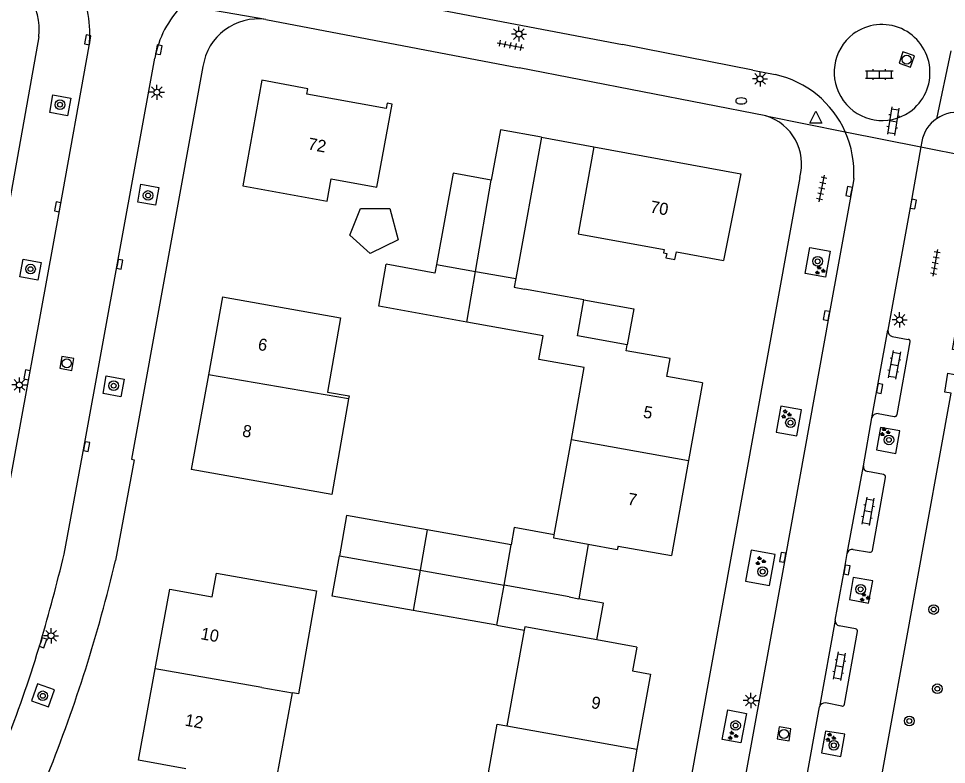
# Model space of a CAD drawing. Extents: x 131000 to 133014, y 396499 to 399001.
# Drawn here: x 131546.8 to 131623.7, y 397607.9 to 397669.7 of the extents above; entities that cross this region are included whole.
import ezdxf

# ---------------------------------------------------------------- set-up
doc = ezdxf.new("R2010")
doc.units = 0
for name, color, linetype in [('gg-afsc-muur', 7, 'Continuous'), ('gg-anno-huisnummerreeks BGT', 7, 'Continuous'), ('gg-bbg-bijgebouw', 7, 'Continuous'), ('gg-bbg-gedigitaliseerde bebouwing', 7, 'Continuous'), ('gg-bbg-gedigitaliseerde bijgebouw', 7, 'Continuous'), ('gg-bbg-hoofdgebouw', 7, 'Continuous'), ('gg-bbg-luifel en loopbrug', 7, 'Continuous'), ('gg-bbg-tussenscheiding', 7, 'Continuous'), ('gg-knt-verharding', 7, 'Continuous'), ('gg-knt-verharding nz', 7, 'Continuous'), ('gt-grn-weggrens', 7, 'Continuous'), ('gt-symb-boom', 7, 'Continuous'), ('gt-symb-brandkraan', 7, 'Continuous'), ('gt-symb-groenvak', 7, 'Continuous'), ('gt-symb-klinker verharding', 7, 'Continuous'), ('gt-symb-kolk', 7, 'Continuous'), ('gt-symb-lichtmast', 7, 'Continuous'), ('gt-symb-rioolschacht', 7, 'Continuous'), ('gt-symb-tegel verharding', 7, 'Continuous'), ('gt-symb-waterafsluiter', 7, 'Continuous')]:
    doc.layers.add(name, color=color, linetype=linetype)

# ---------------------------------------------------------------- blocks, each defined once
blk = doc.blocks.new('gt0-KOLK')
at = {"layer": 'gt-symb-kolk'}
blk.add_lwpolyline([(0, 0), (0.375, 0), (0.375, 0.4), (-0.375, 0.4), (-0.375, 0), (0, 0)], dxfattribs=at)
blk = doc.blocks.new('gt0-RS')
at = {"layer": 'gt-symb-rioolschacht'}
blk.add_lwpolyline([(-0.5, -0.5), (0.5, -0.5), (0.5, 0.5), (-0.5, 0.5)], close=True, dxfattribs=at)
blk.add_circle((0, 0), 0.375, dxfattribs=at)
blk = doc.blocks.new('gt0-BOOM')
at = {"layer": 'gt-symb-boom'}
for radius in [0.4, 0.2]:
    blk.add_circle((0, 0), radius, dxfattribs=at)
blk = doc.blocks.new('gt0-LMAST')
at = {"layer": 'gt-symb-lichtmast'}
for p, q in [((-0.182, 0.173), (-0.447, 0.438)), ((-0.005, 0.246), (-0.005, 0.621)), ((0.172, 0.173), (0.437, 0.438)), ((-0.255, -0.004), (-0.63, -0.004)), ((-0.182, -0.181), (-0.447, -0.446)), ((-0.005, -0.254), (-0.005, -0.629)), ((0.437, -0.446), (0.172, -0.181)), ((0.245, -0.004), (0.62, -0.004))]:
    blk.add_line(p, q, dxfattribs=at)
blk.add_circle((-0.005, -0.004), 0.25, dxfattribs=at)
blk = doc.blocks.new('gt0-TEG1')
at = {"layer": 'gt-symb-tegel verharding'}
for p, q in [((-1.125, 0), (1.125, 0)), ((-0.9, -0.25), (-0.9, 0.25)), ((-0.45, -0.25), (-0.45, 0.25)), ((0, -0.25), (0, 0.25)), ((0.45, -0.25), (0.45, 0.25)), ((0.9, -0.25), (0.9, 0.25))]:
    blk.add_line(p, q, dxfattribs=at)
blk = doc.blocks.new('gt0-GRVAK')
at = {"layer": 'gt-symb-groenvak'}
for p, q in [((-0.11, 0.189), (-0.228, 0.24)), ((-0.182, 0.153), (0.088, 0.153)), ((-0.091, 0.211), (-0.156, 0.322)), ((-0.047, 0.214), (-0.047, 0.393)), ((-0.004, 0.211), (0.061, 0.322)), ((0.015, 0.189), (0.133, 0.24)), ((0.262, -0.052), (0.197, 0.059)), ((0.305, -0.049), (0.305, 0.13)), ((0.349, -0.052), (0.414, 0.059)), ((-0.245, -0.228), (-0.363, -0.177)), ((-0.318, -0.264), (-0.047, -0.264)), ((-0.226, -0.206), (-0.291, -0.095)), ((-0.183, -0.203), (-0.183, -0.024)), ((-0.139, -0.206), (-0.074, -0.095)), ((-0.12, -0.228), (-0.002, -0.177)), ((0.243, -0.074), (0.125, -0.023)), ((0.17, -0.11), (0.441, -0.11)), ((0.368, -0.074), (0.486, -0.023))]:
    blk.add_line(p, q, dxfattribs=at)
blk = doc.blocks.new('gt0-KL1')
at = {"layer": 'gt-symb-klinker verharding'}
for p, q in [((-1.15, 0.3), (1.15, 0.3)), ((-1, -0.3), (-1, 0.3)), ((-0.5, 0.3), (-0.5, 0.45)), ((0, -0.3), (0, 0.3)), ((0.5, 0.3), (0.5, 0.45)), ((1, -0.3), (1, 0.3)), ((-1.15, -0.3), (1.15, -0.3)), ((-0.5, -0.45), (-0.5, -0.3)), ((0.5, -0.45), (0.5, -0.3))]:
    blk.add_line(p, q, dxfattribs=at)
blk = doc.blocks.new('gt0-WAFSL')
at = {"layer": 'gt-symb-waterafsluiter'}
for p, q in [((-0.5, -0.333), (0, 0.667)), ((0, 0.667), (0.5, -0.333)), ((0.5, -0.333), (-0.5, -0.333))]:
    blk.add_line(p, q, dxfattribs=at)
blk = doc.blocks.new('gt0-BR')
at = {"layer": 'gt-symb-brandkraan'}
for centre, radius, start, end in [((-0.244, 0), 0.206, 107.56694, 252.43307), ((0.599, -2.664), 3, 106.89205, 107.56694), ((0, -0.691), 0.938, 73.10799, 106.89205), ((-0.599, -2.664), 3, 72.43309, 73.10799), ((0.244, 0), 0.206, 287.56695, 72.43309), ((0.599, 2.664), 3, 252.43307, 253.10797), ((0, 0.691), 0.938, 253.10797, 286.89206), ((-0.599, 2.664), 3, 286.89206, 287.56695)]:
    blk.add_arc(centre, radius, start, end, dxfattribs=at)

msp = doc.modelspace()

# ---------------------------------------------------------------- linework, layer by layer
at = {"layer": 'gg-afsc-muur'}
msp.add_line((131590.142, 397659.907), (131594.49, 397659.11), dxfattribs=at)
at = {"layer": 'gg-bbg-bijgebouw'}
for p, q in [((131590.142, 397659.907), (131587.998, 397648.204)), ((131587.035, 397622.802), (131587.626, 397626.155)), ((131586.45, 397619.484), (131587.035, 397622.802))]:
    msp.add_line(p, q, dxfattribs=at)
for points in [[(131590.142, 397659.907), (131586.739, 397660.53), (131585.974, 397656.349)], [(131585.974, 397656.349), (131582.816, 397656.927), (131581.431, 397649.363)], [(131581.431, 397649.363), (131581.303, 397648.663), (131577.273, 397649.401)]]:
    msp.add_lwpolyline(points, dxfattribs=at)
at = {"layer": 'gg-bbg-gedigitaliseerde bebouwing'}
for p, q in [((131592.62, 397634.863), (131593.689, 397640.822)), ((131591.202, 397626.963), (131592.62, 397634.863)), ((131588.764, 397619.347), (131588.714, 397619.072)), ((131588.714, 397619.072), (131587.273, 397611.15)), ((131568.099, 397606.248), (131569.493, 397613.881)), ((131560.667, 397607.594), (131556.73, 397608.3))]:
    msp.add_line(p, q, dxfattribs=at)
for points in [[(131565.71, 397657.73), (131565.376, 397655.895), (131572.381, 397654.62), (131572.715, 397656.455)], [(131563.71, 397646.7), (131573.481, 397644.96), (131572.402, 397638.801), (131574.197, 397638.487), (131574.154, 397638.243)], [(131593.689, 397640.822), (131589.916, 397641.502), (131590.269, 397643.465), (131583.944, 397644.603)], [(131574.154, 397638.243), (131572.763, 397630.3), (131561.11, 397632.37)], [(131594.004, 397626.163), (131591.152, 397626.682), (131591.202, 397626.963)], [(131563.19, 397623.8), (131571.48, 397622.341), (131569.987, 397613.795), (131569.493, 397613.881)], [(131584.66, 397601.207), (131586.458, 397611.292), (131587.273, 397611.15)]]:
    msp.add_lwpolyline(points, dxfattribs=at)
at = {"layer": 'gg-bbg-gedigitaliseerde bijgebouw'}
for p, q in [((131573.976, 397628.561), (131573.388, 397625.226)), ((131580.667, 397627.382), (131573.976, 397628.561)), ((131587.626, 397626.155), (131580.667, 397627.382)), ((131572.8, 397621.89), (131573.388, 397625.226)), ((131579.51, 397620.707), (131572.8, 397621.89)), ((131586.45, 397619.484), (131579.51, 397620.707))]:
    msp.add_line(p, q, dxfattribs=at)
msp.add_lwpolyline([(131583.944, 397644.603), (131576.646, 397645.917), (131577.273, 397649.401)], dxfattribs=at)
at = {"layer": 'gg-bbg-hoofdgebouw'}
for p, q in [((131593.654, 397646.434), (131588.733, 397647.322)), ((131563.71, 397646.7), (131562.535, 397640.223)), ((131562.535, 397640.223), (131561.11, 397632.37)), ((131603.49, 397639.56), (131602.334, 397633.139)), ((131602.334, 397633.139), (131600.915, 397625.248)), ((131596.482, 397626.043), (131600.915, 397625.248)), ((131594.73, 397618.262), (131588.764, 397619.347)), ((131598.034, 397617.661), (131594.73, 397618.262)), ((131556.73, 397608.3), (131558.11, 397615.858)), ((131598.052, 397609.219), (131596.578, 397601.094))]:
    msp.add_line(p, q, dxfattribs=at)
for points in [[(131572.715, 397656.455), (131576.498, 397655.765), (131577.76, 397662.65), (131577.347, 397662.726), (131577.266, 397662.283), (131570.685, 397663.49), (131570.767, 397663.932), (131566.96, 397664.63), (131565.71, 397657.73)], [(131594.49, 397659.11), (131593.172, 397651.92), (131600.301, 397650.606), (131600.25, 397650.331), (131600.516, 397650.282), (131600.447, 397649.908), (131601.194, 397649.771), (131601.316, 397650.429), (131605.22, 397649.71)], [(131594.49, 397659.11), (131606.66, 397656.88), (131605.22, 397649.71)], [(131587.998, 397648.204), (131587.865, 397647.479), (131588.733, 397647.322)], [(131597.249, 397642.706), (131593.116, 397643.452), (131593.654, 397646.434)], [(131603.49, 397639.56), (131600.537, 397640.092), (131600.803, 397641.568), (131597.162, 397642.224), (131597.249, 397642.706)], [(131596.482, 397626.043), (131596.423, 397625.723), (131594.004, 397626.163)], [(131558.11, 397615.858), (131559.32, 397622.48), (131562.84, 397621.84), (131563.19, 397623.8)], [(131598.034, 397617.661), (131597.68, 397615.69), (131599.17, 397615.42), (131598.052, 397609.219)]]:
    msp.add_lwpolyline(points, dxfattribs=at)
at = {"layer": 'gg-bbg-luifel en loopbrug'}
for p, q in [((131594.004, 397626.163), (131593.222, 397621.681)), ((131592.424, 397621.822), (131587.035, 397622.802)), ((131592.424, 397621.822), (131593.222, 397621.681)), ((131586.45, 397619.484), (131588.714, 397619.072))]:
    msp.add_line(p, q, dxfattribs=at)
for points in [[(131574.26, 397651.8), (131575.137, 397654.011), (131577.574, 397654.011), (131578.256, 397651.409), (131575.95, 397650.271), (131574.26, 397651.8)], [(131593.654, 397646.434), (131597.785, 397645.692), (131597.249, 397642.706)], [(131591.202, 397626.963), (131587.883, 397627.567), (131587.626, 397626.155)], [(131594.73, 397618.262), (131595.285, 397621.319), (131593.222, 397621.681)]]:
    msp.add_lwpolyline(points, dxfattribs=at)
at = {"layer": 'gg-bbg-tussenscheiding'}
for p, q in [((131584.679, 397648.79), (131585.974, 397656.349)), ((131581.431, 397649.363), (131584.679, 397648.79)), ((131583.944, 397644.603), (131584.679, 397648.79)), ((131584.679, 397648.79), (131587.998, 397648.204)), ((131574.154, 397638.243), (131562.535, 397640.223)), ((131592.62, 397634.863), (131602.334, 397633.139)), ((131580.667, 397627.382), (131580.079, 397624.037)), ((131573.388, 397625.226), (131580.079, 397624.037)), ((131580.079, 397624.037), (131579.51, 397620.707)), ((131580.079, 397624.037), (131587.035, 397622.802)), ((131566.951, 397614.325), (131558.11, 397615.858)), ((131566.951, 397614.325), (131569.493, 397613.881)), ((131587.273, 397611.15), (131598.052, 397609.219))]:
    msp.add_line(p, q, dxfattribs=at)
at = {"layer": 'gg-knt-verharding'}
for p, q in [((131567.359, 397673.223), (131596.861, 397667.585)), ((131567.286, 397669.669), (131588.293, 397665.659)), ((131607.643, 397665.478), (131596.861, 397667.585)), ((131624.071, 397667.071), (131622.88, 397661.451)), ((131608.735, 397661.687), (131588.293, 397665.659)), ((131607.643, 397665.478), (131609.517, 397665.101)), ((131621.665, 397659.561), (131621.586, 397659.109)), ((131619.197, 397643.391), (131620.538, 397643.166)), ((131619.606, 397636.949), (131620.693, 397642.949)), ((131616.815, 397632.691), (131617.526, 397636.673)), ((131618.034, 397637.011), (131619.375, 397636.786)), ((131618.496, 397631.958), (131617.161, 397632.215)), ((131617.562, 397625.686), (131618.655, 397631.725)), ((131615.985, 397625.758), (131617.336, 397625.536)), ((131616.175, 397619.171), (131614.824, 397619.427)), ((131615.247, 397612.939), (131616.335, 397618.953)), ((131610.312, 397596.947), (131613.177, 397612.727)), ((131615.02, 397612.782), (131613.669, 397613.038))]:
    msp.add_line(p, q, dxfattribs=at)
for points in [[(131548.47, 397668.22), (131543.279, 397639.274), (131542.933, 397636.59), (131542.514, 397633.917)], [(131544.625, 397624.278), (131544.996, 397625.712), (131545.409, 397627.672), (131550.239, 397654.11), (131552.645, 397667.484)], [(131550.567, 397625.373), (131552.239, 397634.313), (131558.092, 397666.472)], [(131562.074, 397665.767), (131556.169, 397633.251), (131556.377, 397633.196), (131554.824, 397624.837)], [(131549.375, 397661.96), (131549.648, 397663.436), (131551.123, 397663.163), (131550.85, 397661.687), (131549.375, 397661.96)], [(131621.586, 397659.109), (131620.758, 397654.407), (131618.852, 397643.918)], [(131611.54, 397656.57), (131590.367, 397539.749), (131590.932, 397539.647), (131586.895, 397518.181), (131586.665, 397518.225), (131585.297, 397511.146)], [(131616.014, 397656.483), (131615.951, 397655.969), (131615.831, 397655.383), (131613.957, 397645.101), (131610.331, 397625.069), (131603.138, 397585.566)], [(131618.193, 397606.121), (131624.097, 397638.7), (131623.557, 397638.784), (131623.832, 397640.356), (131624.375, 397640.267), (131624.732, 397642.241), (131624.204, 397642.34), (131624.535, 397644.184), (131625.075, 397644.094), (131625.205, 397644.739), (131625.395, 397644.695), (131626.451, 397650.665), (131626.167, 397650.727), (131626.317, 397651.576), (131625.721, 397651.679), (131626.03, 397653.234), (131626.612, 397653.128), (131627.006, 397655.406), (131626.431, 397655.528), (131626.578, 397656.335)], [(131556.679, 397654.543), (131556.941, 397656.019), (131558.418, 397655.757), (131558.156, 397654.281), (131556.679, 397654.543)], [(131613.685, 397648.33), (131611.996, 397648.622), (131612.389, 397650.781), (131614.068, 397650.478), (131613.685, 397648.33)], [(131546.912, 397648.342), (131547.184, 397649.808), (131548.658, 397649.535), (131548.387, 397648.069), (131546.912, 397648.342)], [(131553.804, 397638.681), (131554.069, 397640.135), (131555.545, 397639.866), (131555.28, 397638.412), (131553.804, 397638.681)], [(131609.592, 397635.478), (131611.3, 397635.176), (131611.681, 397637.325), (131609.973, 397637.627), (131609.592, 397635.478)], [(131618.246, 397635.866), (131617.915, 397634.009), (131619.511, 397633.717), (131619.84, 397635.58), (131618.246, 397635.866)], [(131607.045, 397623.132), (131609.027, 397622.76), (131609.518, 397625.346), (131607.513, 397625.709), (131607.045, 397623.132)], [(131614.478, 397619.9), (131615.253, 397624.1), (131615.469, 397625.412)], [(131615.979, 397623.449), (131615.66, 397621.605), (131617.256, 397621.299), (131617.597, 397623.156), (131615.979, 397623.449)], [(131547.866, 397613.219), (131549.278, 397612.713), (131549.786, 397614.13), (131548.374, 397614.636), (131547.866, 397613.219)], [(131607.12, 397612.175), (131606.661, 397609.74), (131605.114, 397610.023), (131605.576, 397612.465), (131607.12, 397612.175)], [(131613.676, 397610.714), (131613.348, 397608.901), (131614.952, 397608.604), (131615.276, 397610.457), (131613.676, 397610.714)]]:
    msp.add_lwpolyline(points, dxfattribs=at)
for centre, radius, start, end in [((131543.497, 397668.86), 5.014, 352.66615, 76.22193), ((131543.909, 397668.508), 8.796, 353.31291, 27.24487), ((131566.271, 397664.979), 8.314, 135.15671, 169.65525), ((131566.635, 397665.107), 4.608, 81.87564, 171.7656), ((131618.355, 397665.264), 3.987, 305.23344, 126.55189), ((131618.387, 397665.287), 3.988, 127.11683, 304.66851), ((131607.731, 397656.996), 8.299, 23.96293, 77.57459), ((131607.537, 397657.703), 4.16, 344.19537, 73.26533), ((131624.562, 397659.026), 2.951, 77.14919, 124.73455), ((131624.557, 397659.037), 2.939, 124.79522, 169.73433), ((131607.727, 397656.997), 8.303, 356.45411, 23.95041), ((131619.362, 397643.876), 0.512, 175.25496, 251.16648), ((131620.548, 397643.009), 0.157, 337.36094, 93.71441), ((131617.97, 397636.557), 0.459, 81.93077, 165.34519), ((131619.421, 397636.966), 0.186, 255.59696, 354.81874), ((131617.235, 397632.632), 0.424, 172.03553, 259.99058), ((131618.457, 397631.76), 0.202, 349.91212, 78.70741), ((131615.898, 397625.33), 0.437, 78.48106, 169.20602), ((131617.381, 397625.713), 0.183, 255.70636, 351.43944), ((131392.585, 397663.433), 162.502, 343.798, 346.45477), ((131435.089, 397652.964), 122.994, 338.11681, 346.78036), ((131614.898, 397619.844), 0.424, 172.41424, 259.95678), ((131616.139, 397618.977), 0.197, 353.02741, 79.52583), ((131442.1, 397650.214), 111.271, 334.43395, 343.22027), ((131613.595, 397612.61), 0.434, 80.22071, 164.37438), ((131615.057, 397612.971), 0.192, 258.80992, 350.52787)]:
    msp.add_arc(centre, radius, start, end, dxfattribs=at)
at = {"layer": 'gg-knt-verharding nz'}
for p, q in [((131617.526, 397636.673), (131618.852, 397643.918)), ((131615.469, 397625.412), (131616.815, 397632.691)), ((131614.478, 397619.9), (131613.177, 397612.727))]:
    msp.add_line(p, q, dxfattribs=at)
at = {"layer": 'gt-grn-weggrens'}
for p, q in [((131567.286, 397669.669), (131560.376, 397670.842)), ((131608.735, 397661.687), (131615.315, 397660.367)), ((131615.315, 397660.367), (131621.586, 397659.109)), ((131621.586, 397659.109), (131627.445, 397657.935))]:
    msp.add_line(p, q, dxfattribs=at)

# ---------------------------------------------------------------- block references
at = {"layer": 'gt-symb-boom'}
for p in [(131550.227, 397662.61), (131557.532, 397655.089), (131547.785, 397648.987), (131613.023, 397649.634), (131554.674, 397639.326), (131610.775, 397636.26), (131618.933, 397634.835), (131608.47, 397623.921), (131616.587, 397622.46), (131622.649, 397620.782), (131548.802, 397613.635), (131622.952, 397614.217), (131620.627, 397611.549), (131606.225, 397611.175), (131614.372, 397609.53)]:
    msp.add_blockref('gt0-BOOM', p, dxfattribs=at)
at = {"layer": 'gt-symb-brandkraan'}
msp.add_blockref('gt0-BR', (131606.697, 397662.92), dxfattribs=at)
at = {"layer": 'gt-symb-groenvak'}
for p in [(131613.202, 397648.879), (131610.397, 397636.965), (131618.582, 397635.496), (131608.268, 397624.803), (131616.915, 397621.783), (131605.975, 397610.331), (131614.077, 397610.179)]:
    msp.add_blockref('gt0-GRVAK', p, dxfattribs=at)
at = {"layer": 'gt-symb-klinker verharding'}
msp.add_blockref('gt0-KL1', (131618.142, 397665.114), dxfattribs=at)
for p, rotation in [((131619.286, 397661.245), -98.9726266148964), ((131619.383, 397641.059), -100.36632260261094), ((131617.196, 397628.919), -100.3663226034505), ((131614.82, 397616.08), -100.36632260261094)]:
    msp.add_blockref('gt0-KL1', p, dxfattribs=dict(at, rotation=rotation))
at = {"layer": 'gt-symb-kolk'}
for p, rotation in [((131552.729, 397667.951), 79.80279442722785), ((131558.225, 397667.2), -100.30997039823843), ((131615.831, 397655.383), 78.46537934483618), ((131620.758, 397654.407), -99.96151659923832), ((131550.239, 397654.11), 79.69002960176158), ((131554.984, 397649.424), -100.30997039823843), ((131613.957, 397645.101), 79.69002960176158), ((131547.699, 397640.188), 79.63367739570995), ((131617.966, 397639.13), -100.1407931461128), ((131552.239, 397634.313), -100.60205829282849), ((131610.331, 397625.069), 79.74640197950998), ((131615.253, 397624.1), -100.48938980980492), ((131548.633, 397618.091), -108.30806815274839)]:
    msp.add_blockref('gt0-KOLK', p, dxfattribs=dict(at, rotation=rotation))
at = {"layer": 'gt-symb-lichtmast'}
for p in [(131588.276, 397668.465), (131608.26, 397664.744), (131558.261, 397663.647), (131619.822, 397644.789), (131546.867, 397639.398), (131549.497, 397618.609), (131607.496, 397613.246)]:
    msp.add_blockref('gt0-LMAST', p, dxfattribs=at)
at = {"layer": 'gt-symb-rioolschacht'}
for p, rotation in [((131620.408, 397666.348), -109.03307980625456), ((131550.795, 397641.173), -100.36632260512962), ((131610.242, 397610.476), -99.4434749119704)]:
    msp.add_blockref('gt0-RS', p, dxfattribs=dict(at, rotation=rotation))
at = {"layer": 'gt-symb-tegel verharding'}
for p, rotation in [((131587.575, 397667.525), -11.006664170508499), ((131613.37, 397655.671), 78.40926316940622), ((131622.778, 397649.508), -99.9615165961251)]:
    msp.add_blockref('gt0-TEG1', p, dxfattribs=dict(at, rotation=rotation))
at = {"layer": 'gt-symb-waterafsluiter'}
msp.add_blockref('gt0-WAFSL', (131612.888, 397661.408), dxfattribs=at)

# ---------------------------------------------------------------- texts
at = {"layer": 'gg-anno-huisnummerreeks BGT'}
for s, rotation, p in [('72', 349.6, (131570.725, 397658.907)), ('70', 349.6, (131599.09, 397653.692)), ('6', 349.7, (131566.583, 397642.302)), ('5', 349.8, (131598.515, 397636.694)), ('8', 349.7, (131565.283, 397635.137)), ('7', 349.8, (131597.218, 397629.487)), ('10', 349.6, (131561.838, 397618.331)), ('9', 349.8, (131594.207, 397612.628)), ('12', 349.6, (131560.531, 397611.173))]:
    msp.add_text(s, height=1, rotation=rotation, dxfattribs=at).set_placement(p)

doc.saveas('drawing.dxf')
